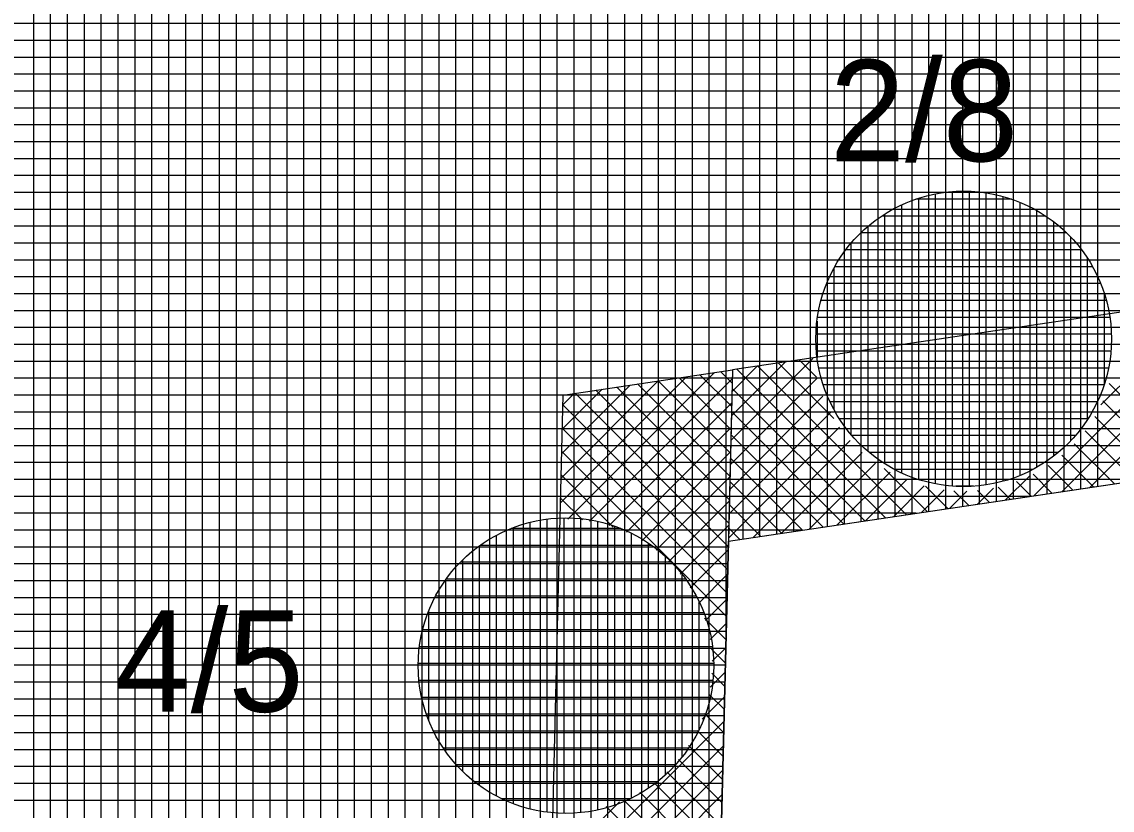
# Model space of a CAD drawing. Extents: x -565346 to -564154, y -1097386 to -1095620.
# Drawn here: x -565033.61 to -565020.7, y -1095828.1 to -1095818.76 of the extents above; entities that cross this region are included whole.
import ezdxf

# ---------------------------------------------------------------- set-up
doc = ezdxf.new("R2010")
doc.units = 0
for name, color, linetype in [('Vrstva 1', 7, 'Continuous'), ('Vrstva 40', 7, 'Continuous'), ('Vrstva 41', 7, 'Continuous'), ('Vrstva 42', 7, 'Continuous'), ('Vrstva 43', 7, 'Continuous'), ('Vrstva 44', 7, 'Continuous')]:
    doc.layers.add(name, color=color, linetype=linetype)

msp = doc.modelspace()

# ---------------------------------------------------------------- linework, layer by layer
at = {"layer": 'Vrstva 1'}
for q in [(-564877.52, -1095802.97), (-565025.81, -1095848.33)]:
    msp.add_line((-565025.24, -1095824.91), q, dxfattribs=at)
at = {"layer": 'Vrstva 41'}
for p, q in [((-565021.625, -1095824.373), (-565019.251, -1095821.999)), ((-565021.293, -1095824.324), (-565019.043, -1095822.074)), ((-565020.83, -1095823.295), (-565019.583, -1095822.048)), ((-565020.961, -1095824.274), (-565018.995, -1095822.309)), ((-565025.211, -1095823.716), (-565024.241, -1095822.746)), ((-565025.204, -1095823.426), (-565024.566, -1095822.788)), ((-565025.197, -1095823.136), (-565024.898, -1095822.838)), ((-565023.133, -1095824.597), (-565024.893, -1095822.837)), ((-565023.991, -1095823.456), (-565024.647, -1095822.8)), ((-565024.198, -1095822.966), (-565024.401, -1095822.764)), ((-565027.229, -1095824.454), (-565025.738, -1095822.962)), ((-565027.142, -1095824.649), (-565025.406, -1095822.913)), ((-565026.883, -1095824.673), (-565025.193, -1095822.983)), ((-565025.208, -1095823.592), (-565025.824, -1095822.975)), ((-565025.201, -1095823.316), (-565025.578, -1095822.939)), ((-565025.194, -1095823.04), (-565025.332, -1095822.902)), ((-565025.218, -1095824.006), (-565024.194, -1095822.982)), ((-565023.379, -1095824.634), (-565025.139, -1095822.873)), ((-565027.222, -1095824.164), (-565026.07, -1095823.012)), ((-565027.215, -1095823.874), (-565026.402, -1095823.061)), ((-565027.208, -1095823.584), (-565026.734, -1095823.11)), ((-565025.235, -1095824.696), (-565026.809, -1095823.121)), ((-565025.228, -1095824.42), (-565026.563, -1095823.085)), ((-565025.221, -1095824.144), (-565026.317, -1095823.048)), ((-565025.214, -1095823.868), (-565026.071, -1095823.012)), ((-565023.625, -1095824.67), (-565025.196, -1095823.1)), ((-565019.685, -1095824.085), (-565020.73, -1095823.041)), ((-565027.201, -1095823.294), (-565027.066, -1095823.16)), ((-565025.241, -1095824.972), (-565027.056, -1095823.158)), ((-565025.225, -1095824.296), (-565024.123, -1095823.194)), ((-565019.931, -1095824.122), (-565020.806, -1095823.247)), ((-565025.248, -1095825.249), (-565027.201, -1095823.296)), ((-565026.653, -1095824.726), (-565025.2, -1095823.273)), ((-565023.872, -1095824.707), (-565025.202, -1095823.376)), ((-565025.232, -1095824.586), (-565024.032, -1095823.386)), ((-565020.178, -1095824.158), (-565020.902, -1095823.433)), ((-565025.255, -1095825.525), (-565027.208, -1095823.572)), ((-565026.447, -1095824.803), (-565025.207, -1095823.563)), ((-565025.239, -1095824.876), (-565023.924, -1095823.56)), ((-565020.424, -1095824.195), (-565021.016, -1095823.602)), ((-565024.118, -1095824.743), (-565025.209, -1095823.652)), ((-565024.947, -1095824.866), (-565023.798, -1095823.717)), ((-565020.67, -1095824.231), (-565021.147, -1095823.755)), ((-565025.261, -1095825.801), (-565027.214, -1095823.848)), ((-565026.263, -1095824.902), (-565025.214, -1095823.853)), ((-565024.615, -1095824.817), (-565023.656, -1095823.859)), ((-565020.916, -1095824.268), (-565021.292, -1095823.892)), ((-565024.364, -1095824.78), (-565025.216, -1095823.928)), ((-565024.283, -1095824.768), (-565023.499, -1095823.984)), ((-565021.163, -1095824.304), (-565021.454, -1095824.013)), ((-565026.603, -1095824.742), (-565027.221, -1095824.124)), ((-565026.096, -1095825.017), (-565025.221, -1095824.143)), ((-565023.951, -1095824.718), (-565023.325, -1095824.093)), ((-565022.887, -1095824.56), (-565023.396, -1095824.051)), ((-565021.957, -1095824.422), (-565021.673, -1095824.138)), ((-565021.409, -1095824.341), (-565021.632, -1095824.118)), ((-565024.61, -1095824.816), (-565025.223, -1095824.204)), ((-565023.618, -1095824.669), (-565023.133, -1095824.183)), ((-565023.286, -1095824.62), (-565022.921, -1095824.254)), ((-565022.64, -1095824.524), (-565022.906, -1095824.258)), ((-565022.29, -1095824.472), (-565022.1, -1095824.282)), ((-565021.902, -1095824.414), (-565022.046, -1095824.27)), ((-565021.655, -1095824.378), (-565021.829, -1095824.204)), ((-565026.969, -1095824.659), (-565027.228, -1095824.4)), ((-565022.954, -1095824.57), (-565022.685, -1095824.301)), ((-565022.622, -1095824.521), (-565022.417, -1095824.316)), ((-565022.394, -1095824.487), (-565022.569, -1095824.312)), ((-565022.148, -1095824.451), (-565022.289, -1095824.309)), ((-565025.946, -1095825.15), (-565025.228, -1095824.433)), ((-565024.857, -1095824.853), (-565025.229, -1095824.48)), ((-565025.811, -1095825.299), (-565025.235, -1095824.722)), ((-565025.103, -1095824.89), (-565025.236, -1095824.756)), ((-565025.694, -1095825.464), (-565025.242, -1095825.012)), ((-565025.594, -1095825.647), (-565025.249, -1095825.302)), ((-565025.513, -1095825.848), (-565025.256, -1095825.592)), ((-565025.268, -1095826.077), (-565025.522, -1095825.823)), ((-565025.457, -1095826.076), (-565025.263, -1095825.882)), ((-565025.275, -1095826.353), (-565025.439, -1095826.189)), ((-565025.431, -1095826.332), (-565025.27, -1095826.172)), ((-565025.455, -1095826.639), (-565025.278, -1095826.462)), ((-565025.282, -1095826.629), (-565025.437, -1095826.473)), ((-565025.288, -1095826.905), (-565025.464, -1095826.729)), ((-565025.55, -1095827.017), (-565025.285, -1095826.752)), ((-565025.295, -1095827.181), (-565025.525, -1095826.952)), ((-565027.342, -1095829.092), (-565025.292, -1095827.042)), ((-565025.302, -1095827.458), (-565025.609, -1095827.151)), ((-565027.349, -1095829.382), (-565025.299, -1095827.332)), ((-565025.309, -1095827.734), (-565025.711, -1095827.331)), ((-565025.315, -1095828.01), (-565025.831, -1095827.494)), ((-565027.142, -1095829.458), (-565025.306, -1095827.621)), ((-565025.322, -1095828.286), (-565025.968, -1095827.64)), ((-565025.329, -1095828.562), (-565026.12, -1095827.77)), ((-565025.335, -1095828.838), (-565026.29, -1095827.884)), ((-565027.335, -1095828.802), (-565026.531, -1095827.998)), ((-565026.924, -1095829.523), (-565025.313, -1095827.911)), ((-565025.342, -1095829.114), (-565026.478, -1095827.978)), ((-565025.349, -1095829.39), (-565026.688, -1095828.051))]:
    msp.add_line(p, q, dxfattribs=at)
at = {"layer": 'Vrstva 42'}
for points in [[(-565025.19, -1095822.881), (-565025.24, -1095824.91), (-564931.925, -1095811.05), (-564932.23, -1095809.074)], [(-565027.198, -1095823.179), (-565025.19, -1095822.881), (-565025.81, -1095848.33), (-565027.809, -1095848.281)]]:
    msp.add_lwpolyline(points, close=True, dxfattribs=at)
at = {"layer": 'Vrstva 43'}
for p, q in [((-565021.27, -1095809.157), (-565021.27, -1095824.32)), ((-565021.07, -1095809.128), (-565021.07, -1095824.291)), ((-565020.87, -1095809.098), (-565020.87, -1095824.261)), ((-565022.27, -1095809.306), (-565022.27, -1095824.469)), ((-565022.07, -1095809.276), (-565022.07, -1095824.439)), ((-565021.87, -1095809.246), (-565021.87, -1095824.409)), ((-565021.67, -1095809.217), (-565021.67, -1095824.38)), ((-565021.47, -1095809.187), (-565021.47, -1095824.35)), ((-565023.07, -1095809.425), (-565023.07, -1095824.588)), ((-565022.87, -1095809.395), (-565022.87, -1095824.558)), ((-565022.67, -1095809.365), (-565022.67, -1095824.528)), ((-565022.47, -1095809.335), (-565022.47, -1095824.499)), ((-565023.87, -1095809.543), (-565023.87, -1095824.707)), ((-565023.67, -1095809.514), (-565023.67, -1095824.677)), ((-565023.47, -1095809.484), (-565023.47, -1095824.647)), ((-565023.27, -1095809.454), (-565023.27, -1095824.617)), ((-565024.87, -1095809.692), (-565024.87, -1095824.855)), ((-565024.67, -1095809.662), (-565024.67, -1095824.825)), ((-565024.47, -1095809.632), (-565024.47, -1095824.796)), ((-565024.27, -1095809.603), (-565024.27, -1095824.766)), ((-565024.07, -1095809.573), (-565024.07, -1095824.736)), ((-565025.67, -1095809.811), (-565025.67, -1095842.578)), ((-565025.47, -1095809.781), (-565025.47, -1095834.36)), ((-565025.27, -1095809.751), (-565025.27, -1095826.143)), ((-565025.07, -1095809.722), (-565025.07, -1095824.885)), ((-565026.47, -1095809.929), (-565026.47, -1095848.401)), ((-565026.27, -1095809.9), (-565026.27, -1095848.379)), ((-565026.07, -1095809.87), (-565026.07, -1095848.358)), ((-565025.87, -1095809.84), (-565025.87, -1095848.336)), ((-565027.47, -1095810.078), (-565027.47, -1095848.508)), ((-565027.27, -1095810.048), (-565027.27, -1095848.486)), ((-565027.07, -1095810.019), (-565027.07, -1095848.465)), ((-565026.87, -1095809.989), (-565026.87, -1095848.443)), ((-565026.67, -1095809.959), (-565026.67, -1095848.422)), ((-565028.27, -1095810.197), (-565028.27, -1095848.593)), ((-565028.07, -1095810.167), (-565028.07, -1095848.572)), ((-565027.87, -1095810.137), (-565027.87, -1095848.551)), ((-565027.67, -1095810.108), (-565027.67, -1095848.529)), ((-565029.07, -1095810.316), (-565029.07, -1095848.679)), ((-565028.87, -1095810.286), (-565028.87, -1095848.658)), ((-565028.67, -1095810.256), (-565028.67, -1095848.636)), ((-565028.47, -1095810.226), (-565028.47, -1095848.615)), ((-565030.07, -1095810.464), (-565030.07, -1095848.786)), ((-565029.87, -1095810.434), (-565029.87, -1095848.765)), ((-565029.67, -1095810.405), (-565029.67, -1095848.743)), ((-565029.47, -1095810.375), (-565029.47, -1095848.722)), ((-565029.27, -1095810.345), (-565029.27, -1095848.7)), ((-565030.87, -1095810.583), (-565030.87, -1095848.872)), ((-565030.67, -1095810.553), (-565030.67, -1095848.85)), ((-565030.47, -1095810.523), (-565030.47, -1095848.829)), ((-565030.27, -1095810.494), (-565030.27, -1095848.807)), ((-565031.67, -1095810.702), (-565031.67, -1095848.957)), ((-565031.47, -1095810.672), (-565031.47, -1095848.936)), ((-565031.27, -1095810.642), (-565031.27, -1095848.914)), ((-565031.07, -1095810.613), (-565031.07, -1095848.893)), ((-565032.67, -1095810.85), (-565032.67, -1095849.064)), ((-565032.47, -1095810.82), (-565032.47, -1095849.043)), ((-565032.27, -1095810.791), (-565032.27, -1095849.022)), ((-565032.07, -1095810.761), (-565032.07, -1095849)), ((-565031.87, -1095810.731), (-565031.87, -1095848.979)), ((-565033.47, -1095810.969), (-565033.47, -1095849.15)), ((-565033.27, -1095810.939), (-565033.27, -1095849.129)), ((-565033.07, -1095810.91), (-565033.07, -1095849.107)), ((-565032.87, -1095810.88), (-565032.87, -1095849.086)), ((-564983.967, -1095818.78), (-565039.721, -1095818.78)), ((-564985.314, -1095818.98), (-565039.728, -1095818.98)), ((-564986.66, -1095819.18), (-565039.735, -1095819.18)), ((-564988.007, -1095819.38), (-565039.743, -1095819.38)), ((-564989.354, -1095819.58), (-565039.75, -1095819.58)), ((-564990.7, -1095819.78), (-565039.757, -1095819.78)), ((-564992.047, -1095819.98), (-565039.764, -1095819.98)), ((-564993.393, -1095820.18), (-565039.772, -1095820.18)), ((-564994.74, -1095820.38), (-565039.779, -1095820.38)), ((-564996.087, -1095820.58), (-565039.786, -1095820.58)), ((-564997.433, -1095820.78), (-565039.793, -1095820.78)), ((-564998.78, -1095820.98), (-565039.801, -1095820.98)), ((-565000.126, -1095821.18), (-565039.808, -1095821.18)), ((-565001.473, -1095821.38), (-565039.815, -1095821.38)), ((-565002.819, -1095821.58), (-565039.822, -1095821.58)), ((-565004.166, -1095821.78), (-565039.829, -1095821.78)), ((-565005.513, -1095821.98), (-565039.837, -1095821.98)), ((-565006.859, -1095822.18), (-565039.844, -1095822.18)), ((-565008.206, -1095822.38), (-565039.851, -1095822.38)), ((-565009.552, -1095822.58), (-565039.858, -1095822.58)), ((-565010.899, -1095822.78), (-565039.866, -1095822.78)), ((-565012.245, -1095822.98), (-565039.873, -1095822.98)), ((-565013.592, -1095823.18), (-565039.88, -1095823.18)), ((-565014.939, -1095823.38), (-565039.887, -1095823.38)), ((-565016.285, -1095823.58), (-565039.895, -1095823.58)), ((-565017.632, -1095823.78), (-565039.902, -1095823.78)), ((-565018.978, -1095823.98), (-565039.909, -1095823.98)), ((-565020.325, -1095824.18), (-565039.916, -1095824.18)), ((-565021.672, -1095824.38), (-565039.924, -1095824.38)), ((-565023.018, -1095824.58), (-565039.931, -1095824.58)), ((-565024.365, -1095824.78), (-565039.938, -1095824.78)), ((-565025.242, -1095824.98), (-565039.945, -1095824.98)), ((-565025.247, -1095825.18), (-565039.953, -1095825.18)), ((-565025.251, -1095825.38), (-565039.96, -1095825.38)), ((-565025.256, -1095825.58), (-565039.967, -1095825.58)), ((-565025.261, -1095825.78), (-565039.974, -1095825.78)), ((-565025.266, -1095825.98), (-565039.982, -1095825.98)), ((-565025.271, -1095826.18), (-565039.989, -1095826.18)), ((-565025.276, -1095826.38), (-565039.996, -1095826.38)), ((-565025.281, -1095826.58), (-565040.003, -1095826.58)), ((-565025.286, -1095826.78), (-565040.011, -1095826.78)), ((-565025.29, -1095826.98), (-565040.018, -1095826.98)), ((-565025.295, -1095827.18), (-565040.025, -1095827.18)), ((-565025.3, -1095827.38), (-565040.032, -1095827.38)), ((-565025.305, -1095827.58), (-565040.04, -1095827.58)), ((-565025.31, -1095827.78), (-565040.047, -1095827.78)), ((-565025.315, -1095827.98), (-565040.054, -1095827.98))]:
    msp.add_line(p, q, dxfattribs=at)
msp.add_lwpolyline([(-564584.17, -1095730.99), (-564361.01, -1095672.63), (-564329.81, -1095662.26), (-564326.21, -1095642.73), (-564394.52, -1095662.95), (-564454.33, -1095677.56), (-564516.6, -1095690.89), (-564574.04, -1095705.03), (-564590.74, -1095715.12), (-564631.48, -1095731.18), (-564693.31, -1095752.31), (-564772.2, -1095768.91), (-564879.81, -1095788.15), (-565039.47, -1095811.86), (-565040.85, -1095849.94), (-565025.81, -1095848.33), (-565025.24, -1095824.91), (-564877.52, -1095802.97), (-564694, -1095767.75), (-564603.8, -1095739.23), (-564594.74, -1095734.52)], close=True, dxfattribs=at)
at = {"layer": 'Vrstva 44'}
for p, q in [((-565022.79, -1095820.798), (-565022.79, -1095824.23)), ((-565022.59, -1095820.77), (-565022.59, -1095824.257)), ((-565022.39, -1095820.767), (-565022.39, -1095824.261)), ((-565022.19, -1095820.786), (-565022.19, -1095824.243)), ((-565021.888, -1095820.86), (-565023.02, -1095820.86)), ((-565022.99, -1095820.85), (-565022.99, -1095824.178)), ((-565021.99, -1095820.829), (-565021.99, -1095824.201)), ((-565021.79, -1095820.896), (-565021.79, -1095824.131)), ((-565023.39, -1095821.036), (-565023.39, -1095823.992)), ((-565023.19, -1095820.928), (-565023.19, -1095824.1)), ((-565021.59, -1095820.994), (-565021.59, -1095824.034)), ((-565023.59, -1095821.185), (-565023.59, -1095823.843)), ((-565021.481, -1095821.06), (-565023.425, -1095821.06)), ((-565021.39, -1095821.127), (-565021.39, -1095823.902)), ((-565021.234, -1095821.26), (-565023.673, -1095821.26)), ((-565021.19, -1095821.306), (-565021.19, -1095823.722)), ((-565023.79, -1095821.386), (-565023.79, -1095823.644)), ((-565021.06, -1095821.46), (-565023.85, -1095821.46)), ((-565020.99, -1095821.558), (-565020.99, -1095823.469)), ((-565023.99, -1095821.679), (-565023.99, -1095823.35)), ((-565020.927, -1095821.66), (-565023.98, -1095821.66)), ((-565020.833, -1095821.86), (-565024.075, -1095821.86)), ((-565020.766, -1095822.06), (-565024.143, -1095822.06)), ((-565020.79, -1095821.973), (-565020.79, -1095823.049)), ((-565024.19, -1095822.306), (-565024.19, -1095822.729)), ((-565020.724, -1095822.26), (-565024.185, -1095822.26)), ((-565020.705, -1095822.46), (-565024.202, -1095822.46)), ((-565020.711, -1095822.66), (-565024.196, -1095822.66)), ((-565020.741, -1095822.86), (-565024.168, -1095822.86)), ((-565020.794, -1095823.06), (-565024.116, -1095823.06)), ((-565020.872, -1095823.26), (-565024.036, -1095823.26)), ((-565020.984, -1095823.46), (-565023.924, -1095823.46)), ((-565021.134, -1095823.66), (-565023.776, -1095823.66)), ((-565021.339, -1095823.86), (-565023.57, -1095823.86)), ((-565021.638, -1095824.06), (-565023.273, -1095824.06)), ((-565022.336, -1095824.26), (-565022.547, -1095824.26)), ((-565027.39, -1095824.651), (-565027.39, -1095828.119)), ((-565027.19, -1095824.636), (-565027.19, -1095828.133)), ((-565026.99, -1095824.643), (-565026.99, -1095828.124)), ((-565026.515, -1095824.76), (-565027.814, -1095824.76)), ((-565027.79, -1095824.75), (-565027.79, -1095828.017)), ((-565027.59, -1095824.688), (-565027.59, -1095828.08)), ((-565026.79, -1095824.675), (-565026.79, -1095828.092)), ((-565026.59, -1095824.733), (-565026.59, -1095828.036)), ((-565027.99, -1095824.843), (-565027.99, -1095827.926)), ((-565026.39, -1095824.817), (-565026.39, -1095827.953)), ((-565028.19, -1095824.968), (-565028.19, -1095827.799)), ((-565026.15, -1095824.96), (-565028.178, -1095824.96)), ((-565026.19, -1095824.93), (-565026.19, -1095827.835)), ((-565025.915, -1095825.16), (-565028.412, -1095825.16)), ((-565028.39, -1095825.137), (-565028.39, -1095827.632)), ((-565025.99, -1095825.089), (-565025.99, -1095827.681)), ((-565025.79, -1095825.303), (-565025.79, -1095827.465)), ((-565028.59, -1095825.371), (-565028.59, -1095827.398)), ((-565025.747, -1095825.36), (-565028.583, -1095825.36)), ((-565025.621, -1095825.56), (-565028.706, -1095825.56)), ((-565025.59, -1095825.624), (-565025.59, -1095827.148)), ((-565025.531, -1095825.76), (-565028.798, -1095825.76)), ((-565028.79, -1095825.742), (-565028.79, -1095827.026)), ((-565025.468, -1095825.96), (-565028.862, -1095825.96)), ((-565025.429, -1095826.16), (-565028.898, -1095826.16)), ((-565025.415, -1095826.36), (-565028.912, -1095826.36)), ((-565025.425, -1095826.56), (-565028.903, -1095826.56)), ((-565025.457, -1095826.76), (-565028.872, -1095826.76)), ((-565025.513, -1095826.96), (-565028.816, -1095826.96)), ((-565025.596, -1095827.16), (-565028.731, -1095827.16)), ((-565025.714, -1095827.36), (-565028.615, -1095827.36)), ((-565025.868, -1095827.56), (-565028.458, -1095827.56)), ((-565026.085, -1095827.76), (-565028.245, -1095827.76)), ((-565026.403, -1095827.96), (-565027.921, -1095827.96))]:
    msp.add_line(p, q, dxfattribs=at)
for centre in [(-565022.454, -1095822.514), (-565027.164, -1095826.384)]:
    msp.add_circle(centre, 1.75, dxfattribs=at)

# ---------------------------------------------------------------- texts
at = {"layer": 'Vrstva 40'}
for s, p in [('2/8', (-565024.04, -1095820.41)), ('4/5', (-565032.5, -1095826.93))]:
    msp.add_text(s, height=1.2, dxfattribs=at).set_placement(p)

doc.saveas('drawing.dxf')
